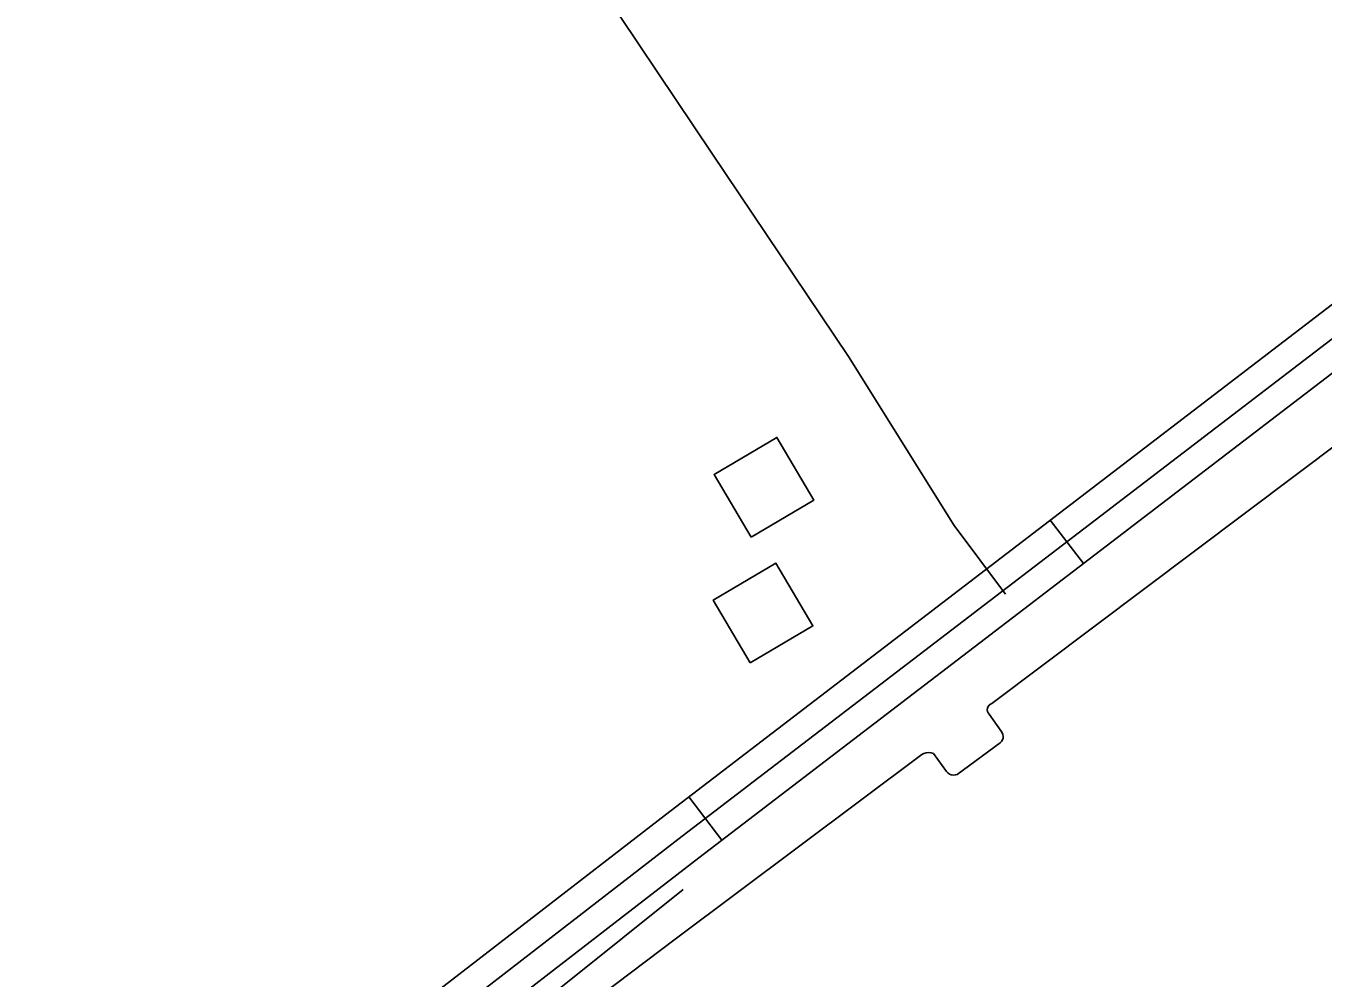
# Model space of a CAD drawing. Extents: x 3419139 to 3457078, y 540382 to 565875.
# Drawn here: x 3432955 to 3433668, y 559415 to 559939 of the extents above; entities that cross this region are included whole.
import ezdxf

# ---------------------------------------------------------------- set-up
doc = ezdxf.new("R2010")
doc.units = 0
for name, color, linetype in [('V-BLDG-OTLN', 7, 'Continuous'), ('V-DTCH-CNTR', 7, 'Continuous'), ('V-ROAD-CNTR', 7, 'Continuous'), ('V-TOPO-SHOR', 7, 'Continuous'), ('V-UTIL-LINE', 7, 'Continuous')]:
    doc.layers.add(name, color=color, linetype=linetype)

msp = doc.modelspace()

# ---------------------------------------------------------------- linework, layer by layer
at = {"layer": 'V-BLDG-OTLN'}
for points in [[(3433353.66, 559657.76), (3433388.11, 559678.08), (3433367.8, 559712.53), (3433333.34, 559692.22)], [(3433353.14, 559588.64), (3433387.6, 559608.96), (3433367.28, 559643.41), (3433332.83, 559623.1)]]:
    msp.add_lwpolyline(points, close=True, dxfattribs=at)
at = {"layer": 'V-DTCH-CNTR'}
msp.add_lwpolyline([(3432955.36, 560129.61), (3433043.41, 560196.09), (3433075.51, 560216.26), (3433080.91, 560217.17), (3433088.71, 560214.13), (3433103.28, 560204.15), (3433152.4, 560137.38), (3433217.29, 560040.54), (3433282.18, 559943.2), (3433332.18, 559868.58), (3433407.17, 559756.91), (3433465.26, 559664.07), (3433493.38, 559626.47)], dxfattribs=at)
at = {"layer": 'V-ROAD-CNTR'}
for p, q in [((3433517.91, 559666.97), (3433536.15, 559643.16)), ((3433319.41, 559514.99), (3433337.65, 559491.17))]:
    msp.add_line(p, q, dxfattribs=at)
for points in [[(3433081.94, 559331.56), (3433306.69, 559505.24), (3433678.51, 559789.95), (3433962.62, 560007.82), (3434163.74, 560156.57), (3434390.03, 560316.2), (3434813.52, 560621.86), (3435094.55, 560827.97), (3435192.4, 560906.24)], [(3435201.77, 560894.53), (3435103.67, 560816.06), (3434822.34, 560609.73), (3434398.74, 560303.99), (3434172.53, 560144.41), (3433971.64, 559995.84), (3433687.64, 559778.04), (3433315.83, 559493.36), (3433091.12, 559319.69)], [(3433151.64, 559347.5), (3433324.98, 559481.47), (3433696.76, 559766.13), (3433859.81, 559891.18)]]:
    msp.add_lwpolyline(points, dxfattribs=at)
at = {"layer": 'V-TOPO-SHOR'}
msp.add_lwpolyline([(3433316.37, 559464.15), (3433250.15, 559411.1), (3433162.32, 559344.23)], dxfattribs=at)
at = {"layer": 'V-UTIL-LINE'}
msp.add_lwpolyline([(3433854.65, 559843.64), (3433653.25, 559692.21), (3433485.9, 559566.26), (3433485.07, 559565.89), (3433484.37, 559565.33), (3433483.83, 559564.6), (3433483.49, 559563.77), (3433483.37, 559562.87), (3433483.48, 559561.98), (3433483.82, 559561.14), (3433484.36, 559560.41), (3433491.08, 559551.04), (3433491.64, 559550.2), (3433491.99, 559549.25), (3433492.13, 559548.25), (3433492.04, 559547.25), (3433491.73, 559546.29), (3433491.21, 559545.42), (3433490.51, 559544.69), (3433466.82, 559527.39), (3433465.79, 559527.09), (3433464.71, 559527.03), (3433463.64, 559527.19), (3433462.64, 559527.57), (3433461.73, 559528.16), (3433460.98, 559528.93), (3433453.77, 559538.8), (3433452.51, 559539.18), (3433451.2, 559539.33), (3433449.89, 559539.25), (3433448.61, 559538.93), (3433447.41, 559538.4), (3433312.65, 559437.45), (3433237.11, 559380.23)], dxfattribs=at)

doc.saveas('drawing.dxf')
